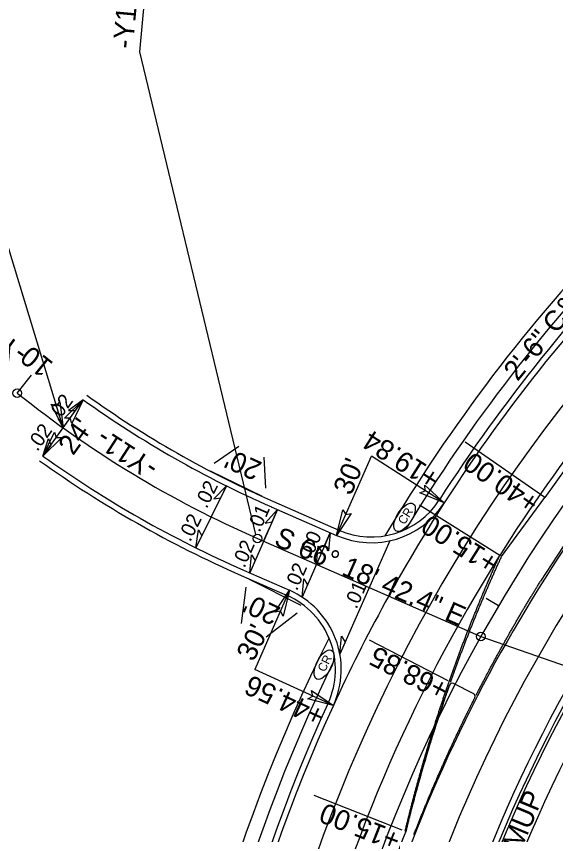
# Model space of a CAD drawing. Extents: x 2010838 to 2015151, y 441905 to 447792.
# Drawn here: x 2011975.8 to 2012162.8, y 445642.5 to 445926.4 of the extents above; entities that cross this region are included whole.
import ezdxf

# ---------------------------------------------------------------- set-up
doc = ezdxf.new("R2010")
doc.units = 0
for name, color, linetype in [('A-Wall-Blow', 7, 'Continuous'), ('A-Wall-Comp', 7, 'Continuous'), ('B-Border', 7, 'Continuous'), ('C-Building', 7, 'Continuous'), ('C-CURB STOPS', 7, 'Continuous'), ('C-EOP 1', 7, 'Continuous'), ('C-Grave Plots', 7, 'Continuous'), ('C-Profile', 7, 'Continuous'), ('CLRD', 7, 'Continuous'), ('Cont-2-Lidar', 7, 'Continuous'), ('DEED', 7, 'Continuous'), ('Default_10ft_LIDAR_Contou', 7, 'Continuous'), ('Default_2FT_LIDAR_Contour', 7, 'Continuous'), ('HATCH', 7, 'Continuous'), ('s-Existing Major', 7, 'Continuous'), ('S-Existing Minor', 7, 'Continuous'), ('S-overhead electric', 7, 'Continuous'), ('TEXT-LG', 7, 'Continuous'), ('TEXT-MED', 7, 'Continuous'), ('X2', 7, 'Continuous'), ('X4', 7, 'Continuous')]:
    doc.layers.add(name, color=color, linetype=linetype)

msp = doc.modelspace()

# ---------------------------------------------------------------- linework, layer by layer
at = {"layer": 'A-Wall-Blow'}
for p, q in [((2011992.05, 445783.66), (2011999.04, 445793.42)), ((2011985.06, 445773.91), (2011992.05, 445783.66)), ((2012048.75, 445763.52), (2012038.08, 445742.03)), ((2012066.38, 445755.35), (2012056.74, 445733.37)), ((2012084.69, 445747.31), (2012074.89, 445724.96)), ((2012105.3, 445744.51), (2012088.02, 445705.12))]:
    msp.add_line(p, q, dxfattribs=at)
at = {"layer": 'A-Wall-Comp'}
for points in [[(2011999.04, 445793.42), (2011993.92, 445789.71), (2011996.35, 445789.66)], [(2011985.06, 445773.91), (2011986.93, 445779.95), (2011987.76, 445777.67)], [(2012048.75, 445763.52), (2012044.29, 445759.04), (2012046.7, 445759.38)], [(2012066.38, 445755.35), (2012062.14, 445750.66), (2012064.52, 445751.11)], [(2012038.08, 445742.03), (2012038.96, 445748.29), (2012040.14, 445746.17)], [(2012084.69, 445747.31), (2012084.11, 445741.02), (2012082.84, 445743.08)], [(2012079.87, 445736.33), (2012080.45, 445742.62), (2012081.73, 445740.56)], [(2012056.74, 445733.37), (2012057.32, 445739.67), (2012058.59, 445737.61)], [(2012074.89, 445724.96), (2012075.47, 445731.26), (2012076.75, 445729.2)], [(2012088.02, 445705.12), (2012088.6, 445711.42), (2012089.88, 445709.36)]]:
    msp.add_lwpolyline(points, close=True, dxfattribs=at)
at = {"layer": 'B-Border'}
msp.add_arc((2012603.65, 445449.83), 569.75, 147.302, 155.3638, dxfattribs=at)
at = {"layer": 'C-Building'}
for p, q in [((2012061.56, 445744.36), (2012063.57, 445748.94)), ((2012143.02, 445721.95), (2012138.72, 445724.5))]:
    msp.add_line(p, q, dxfattribs=at)
at = {"layer": 'C-CURB STOPS'}
msp.add_line((2012134.42, 445691.42), (2012127.41, 445694.98), dxfattribs=at)
msp.add_lwpolyline([(2012125.1, 445691.82), (2012125.1, 445691.82), (2012125.1, 445691.82)], dxfattribs=at)
for centre, radius, start, end in [((2012126.96, 445694.09), 1, 63.0487, 160.5529), ((2012133.97, 445690.52), 1, 333.1573, 63.0487), ((2012603.65, 445449.83), 529.5, 158.5298, 169.0786)]:
    msp.add_arc(centre, radius, start, end, dxfattribs=at)
for points in [[(2012126.4, 445695.49), (2012126.47, 445695.69), (2012126.7, 445696.34), (2012126.93, 445696.98), (2012127.16, 445697.63), (2012127.39, 445698.27), (2012127.62, 445698.91), (2012127.86, 445699.56), (2012128.09, 445700.2), (2012128.33, 445700.84), (2012128.57, 445701.49), (2012128.8, 445702.13), (2012129.04, 445702.77), (2012129.28, 445703.41), (2012129.52, 445704.05), (2012129.76, 445704.7), (2012130, 445705.34), (2012130.25, 445705.98), (2012130.49, 445706.62), (2012130.74, 445707.26), (2012130.98, 445707.9), (2012131.23, 445708.54), (2012131.47, 445709.18), (2012131.72, 445709.82), (2012131.97, 445710.46), (2012132.22, 445711.1), (2012132.47, 445711.74), (2012132.72, 445712.38), (2012132.98, 445713.02), (2012133.23, 445713.66), (2012133.48, 445714.3), (2012133.74, 445714.94), (2012133.99, 445715.57), (2012134.25, 445716.21), (2012134.51, 445716.85), (2012134.77, 445717.49), (2012135.03, 445718.13), (2012135.29, 445718.76), (2012135.55, 445719.4), (2012135.81, 445720.04), (2012136.07, 445720.67), (2012136.33, 445721.31), (2012136.6, 445721.94), (2012136.86, 445722.58), (2012137.13, 445723.22), (2012137.4, 445723.85), (2012137.67, 445724.49), (2012137.93, 445725.12), (2012138.2, 445725.75), (2012138.47, 445726.39), (2012138.75, 445727.02), (2012139.02, 445727.66), (2012139.29, 445728.29), (2012139.56, 445728.92), (2012139.84, 445729.56), (2012140.11, 445730.19), (2012140.39, 445730.82), (2012140.67, 445731.45), (2012140.95, 445732.09), (2012141.23, 445732.72), (2012141.51, 445733.35), (2012141.79, 445733.98), (2012142.07, 445734.61), (2012142.35, 445735.24), (2012142.63, 445735.87), (2012142.92, 445736.5), (2012143.2, 445737.13), (2012143.49, 445737.76), (2012144.06, 445739.02)], [(2012135.31, 445690.96), (2012135.38, 445691.1), (2012135.68, 445691.69), (2012135.98, 445692.29), (2012136.29, 445692.88), (2012136.59, 445693.47), (2012136.9, 445694.06), (2012137.2, 445694.65), (2012137.51, 445695.24), (2012137.82, 445695.83), (2012138.13, 445696.42), (2012138.43, 445697.01), (2012138.74, 445697.6), (2012139.05, 445698.19), (2012139.36, 445698.78), (2012139.68, 445699.36), (2012139.99, 445699.95), (2012140.3, 445700.54), (2012140.62, 445701.13), (2012140.93, 445701.71), (2012141.25, 445702.3), (2012141.56, 445702.88), (2012141.88, 445703.47), (2012142.2, 445704.05), (2012142.52, 445704.64), (2012142.84, 445705.22), (2012143.16, 445705.8), (2012143.48, 445706.39), (2012143.8, 445706.97), (2012144.12, 445707.55), (2012144.44, 445708.13), (2012144.77, 445708.72), (2012145.09, 445709.3), (2012145.42, 445709.88), (2012145.74, 445710.46), (2012146.07, 445711.04), (2012146.4, 445711.62), (2012146.72, 445712.2), (2012147.05, 445712.77), (2012147.38, 445713.35), (2012147.71, 445713.93), (2012148.04, 445714.51), (2012148.37, 445715.08), (2012148.71, 445715.66), (2012149.04, 445716.24), (2012149.37, 445716.81), (2012149.71, 445717.39), (2012150.04, 445717.96), (2012150.38, 445718.54), (2012150.72, 445719.11), (2012151.05, 445719.68), (2012151.39, 445720.26), (2012151.73, 445720.83), (2012152.07, 445721.4), (2012152.41, 445721.97), (2012152.75, 445722.55), (2012153.1, 445723.12), (2012153.44, 445723.69), (2012153.78, 445724.26), (2012154.13, 445724.83), (2012154.47, 445725.4), (2012154.82, 445725.96), (2012155.16, 445726.53), (2012155.51, 445727.1), (2012155.86, 445727.67), (2012156.2, 445728.24), (2012156.55, 445728.8), (2012156.9, 445729.37), (2012157.61, 445730.5)], [(2012133.58, 445687.54), (2012133.88, 445688.13), (2012134.18, 445688.73), (2012134.48, 445689.32), (2012134.78, 445689.91), (2012134.86, 445690.07)], [(2012113.68, 445642.54), (2012113.92, 445643.16), (2012114.17, 445643.78), (2012114.41, 445644.4), (2012114.65, 445645.02), (2012114.89, 445645.64), (2012115.14, 445646.25), (2012115.38, 445646.87), (2012115.63, 445647.49), (2012115.88, 445648.11), (2012116.13, 445648.73), (2012116.37, 445649.34), (2012116.62, 445649.96), (2012116.87, 445650.57), (2012117.12, 445651.19), (2012117.38, 445651.81), (2012117.63, 445652.42), (2012117.88, 445653.04), (2012118.13, 445653.65), (2012118.39, 445654.27), (2012118.64, 445654.88), (2012118.9, 445655.49), (2012119.16, 445656.11), (2012119.42, 445656.72), (2012119.67, 445657.33), (2012119.93, 445657.94), (2012120.19, 445658.56), (2012120.45, 445659.17), (2012120.72, 445659.78), (2012120.98, 445660.39), (2012121.24, 445661), (2012121.51, 445661.61), (2012121.77, 445662.22), (2012122.04, 445662.83), (2012122.3, 445663.44), (2012122.57, 445664.05), (2012122.84, 445664.66), (2012123.11, 445665.27), (2012123.38, 445665.88), (2012123.65, 445666.48), (2012123.92, 445667.09), (2012124.19, 445667.7), (2012124.46, 445668.31), (2012124.73, 445668.91), (2012125.01, 445669.52), (2012125.28, 445670.12), (2012125.56, 445670.73), (2012125.83, 445671.33), (2012126.11, 445671.94), (2012126.39, 445672.54), (2012126.67, 445673.15), (2012126.95, 445673.75), (2012127.23, 445674.35), (2012127.51, 445674.96), (2012127.79, 445675.56), (2012128.07, 445676.16), (2012128.36, 445676.76), (2012128.64, 445677.37), (2012128.92, 445677.97), (2012129.21, 445678.57), (2012129.5, 445679.17), (2012129.78, 445679.77), (2012130.07, 445680.37), (2012130.36, 445680.97), (2012130.65, 445681.57), (2012130.94, 445682.16), (2012131.23, 445682.76), (2012131.52, 445683.36), (2012131.81, 445683.96), (2012132.11, 445684.56), (2012132.4, 445685.15), (2012132.69, 445685.75), (2012132.99, 445686.35), (2012133.29, 445686.94), (2012133.58, 445687.54)], [(2012113.68, 445642.54), (2012113.92, 445643.16), (2012114.17, 445643.78), (2012114.41, 445644.4), (2012114.65, 445645.02), (2012114.89, 445645.64), (2012115.14, 445646.25), (2012115.38, 445646.87), (2012115.63, 445647.49), (2012115.88, 445648.11), (2012116.13, 445648.73), (2012116.37, 445649.34), (2012116.62, 445649.96), (2012116.87, 445650.57), (2012117.12, 445651.19), (2012117.38, 445651.81), (2012117.63, 445652.42), (2012117.88, 445653.04), (2012118.13, 445653.65), (2012118.39, 445654.27), (2012118.64, 445654.88), (2012118.9, 445655.49), (2012119.16, 445656.11), (2012119.42, 445656.72), (2012119.67, 445657.33), (2012119.93, 445657.94), (2012120.19, 445658.56), (2012120.45, 445659.17), (2012120.72, 445659.78), (2012120.98, 445660.39), (2012121.24, 445661), (2012121.51, 445661.61), (2012121.77, 445662.22), (2012122.04, 445662.83), (2012122.3, 445663.44), (2012122.57, 445664.05), (2012122.84, 445664.66), (2012123.11, 445665.27), (2012123.38, 445665.88), (2012123.65, 445666.48), (2012123.92, 445667.09), (2012124.19, 445667.7), (2012124.46, 445668.31), (2012124.73, 445668.91), (2012125.01, 445669.52), (2012125.28, 445670.12), (2012125.56, 445670.73), (2012125.83, 445671.33), (2012126.11, 445671.94), (2012126.39, 445672.54), (2012126.67, 445673.15), (2012126.95, 445673.75), (2012127.23, 445674.35), (2012127.51, 445674.96), (2012127.79, 445675.56), (2012128.07, 445676.16), (2012128.36, 445676.76), (2012128.64, 445677.37), (2012128.92, 445677.97), (2012129.21, 445678.57), (2012129.5, 445679.17), (2012129.78, 445679.77), (2012130.07, 445680.37), (2012130.36, 445680.97), (2012130.65, 445681.57), (2012130.94, 445682.16), (2012131.23, 445682.76), (2012131.52, 445683.36), (2012131.81, 445683.96), (2012132.11, 445684.56), (2012132.4, 445685.15), (2012132.69, 445685.75), (2012132.99, 445686.35), (2012133.29, 445686.94), (2012133.58, 445687.54)], [(2012133.58, 445687.54), (2012133.88, 445688.13), (2012133.96, 445688.3)]]:
    msp.add_spline(points, degree=3, dxfattribs=at)
for points in [[(2012110.89, 445643.64), (2012110.95, 445643.89), (2012111.02, 445644.15), (2012111.11, 445644.53), (2012111.14, 445644.65), (2012111.2, 445644.91), (2012111.24, 445645.04), (2012111.28, 445645.23), (2012111.3, 445645.29), (2012111.33, 445645.42), (2012111.38, 445645.61), (2012111.49, 445646.05), (2012111.58, 445646.43), (2012111.9, 445647.7), (2012112.67, 445650.75), (2012113.47, 445653.79), (2012115.1, 445659.85), (2012116.24, 445663.88), (2012118.61, 445671.92), (2012119.84, 445675.92), (2012121.76, 445681.9), (2012122.74, 445684.89), (2012123.75, 445687.86), (2012124.25, 445689.35), (2012124.42, 445689.84), (2012124.68, 445690.59), (2012124.76, 445690.83), (2012124.93, 445691.33), (2012125.02, 445691.58), (2012125.1, 445691.82)], [(2012125.1, 445691.82), (2012125.02, 445691.58), (2012124.93, 445691.33), (2012124.76, 445690.83), (2012124.68, 445690.59), (2012124.42, 445689.84), (2012124.25, 445689.35), (2012123.75, 445687.86), (2012122.74, 445684.89), (2012121.76, 445681.9), (2012119.84, 445675.92), (2012118.61, 445671.92), (2012116.24, 445663.88), (2012115.1, 445659.85), (2012113.47, 445653.79), (2012112.67, 445650.75), (2012111.9, 445647.7), (2012111.58, 445646.43), (2012111.49, 445646.05), (2012111.38, 445645.61), (2012111.33, 445645.42), (2012111.3, 445645.29), (2012111.28, 445645.23), (2012111.24, 445645.04), (2012111.2, 445644.91), (2012111.14, 445644.65), (2012111.11, 445644.53), (2012111.02, 445644.15), (2012110.95, 445643.89), (2012110.89, 445643.64)], [(2012125.1, 445691.82), (2012125.16, 445691.97), (2012125.21, 445692.12), (2012125.26, 445692.28), (2012125.27, 445692.31), (2012125.28, 445692.34), (2012125.29, 445692.36), (2012125.29, 445692.37), (2012125.3, 445692.39), (2012125.31, 445692.41), (2012125.32, 445692.45), (2012125.33, 445692.47), (2012125.36, 445692.56), (2012125.39, 445692.63), (2012125.44, 445692.78), (2012125.46, 445692.85), (2012125.5, 445692.96), (2012125.52, 445693), (2012125.53, 445693.05), (2012125.54, 445693.06), (2012125.54, 445693.07), (2012125.54, 445693.08), (2012125.55, 445693.09), (2012125.55, 445693.1), (2012125.56, 445693.11), (2012125.56, 445693.13), (2012125.56, 445693.14), (2012125.56, 445693.14), (2012125.57, 445693.14), (2012125.57, 445693.15), (2012125.62, 445693.29), (2012125.67, 445693.44), (2012125.82, 445693.86), (2012125.92, 445694.14), (2012126.01, 445694.42)], [(2012126.01, 445694.42), (2012125.92, 445694.14), (2012125.82, 445693.86), (2012125.67, 445693.44), (2012125.62, 445693.29), (2012125.57, 445693.15), (2012125.57, 445693.14), (2012125.56, 445693.14), (2012125.56, 445693.14), (2012125.56, 445693.13), (2012125.56, 445693.11), (2012125.55, 445693.1), (2012125.55, 445693.09), (2012125.54, 445693.08), (2012125.54, 445693.07), (2012125.54, 445693.06), (2012125.53, 445693.05), (2012125.52, 445693), (2012125.5, 445692.96), (2012125.46, 445692.85), (2012125.44, 445692.78), (2012125.39, 445692.63), (2012125.36, 445692.56), (2012125.33, 445692.47), (2012125.32, 445692.45), (2012125.31, 445692.41), (2012125.3, 445692.39), (2012125.29, 445692.37), (2012125.29, 445692.36), (2012125.28, 445692.34), (2012125.27, 445692.31), (2012125.26, 445692.28), (2012125.21, 445692.12), (2012125.16, 445691.97), (2012125.1, 445691.82)]]:
    msp.add_open_spline(points, degree=3, dxfattribs=at)
at = {"layer": 'C-EOP 1'}
msp.add_line((2011976.12, 445795.75), (2011981.12, 445801.99), dxfattribs=at)
at = {"layer": 'C-Profile'}
msp.add_line((2012144.06, 445739.02), (2012159.1, 445759.46), dxfattribs=at)
msp.add_arc((2012603.65, 445449.83), 541.75, 123.0111, 145.1429, dxfattribs=at)
at = {"layer": 'CLRD'}
msp.add_line((2012059.42, 445745.3), (2012136.9, 445711.31), dxfattribs=at)
msp.add_line((2012059.42, 445745.3), (2012136.9, 445711.31), dxfattribs=at)
for centre, radius, start, end in [((2012603.65, 445449.83), 535, 123.0111, 176.5533), ((2012209.08, 446086.41), 372.5, 231.2889, 246.3118)]:
    msp.add_arc(centre, radius, start, end, dxfattribs=at)
at = {"layer": 'DEED'}
msp.add_arc((2012603.65, 445449.83), 527, 123.0111, 147.8203, dxfattribs=at)
at = {"layer": 'Default_10ft_LIDAR_Contou'}
for p, q in [((2012018.62, 445914.13), (2012028.64, 446023.1)), ((2012058.82, 445746.67), (2012018.62, 445914.13)), ((2012136.9, 445711.31), (2012351.37, 445636.48))]:
    msp.add_line(p, q, dxfattribs=at)
for centre in [(2011976.12, 445795.75), (2012059.42, 445745.3), (2012136.9, 445711.31)]:
    msp.add_circle(centre, 1.5, dxfattribs=at)
at = {"layer": 'HATCH'}
for radius, start, end in [(555.75, 123.0111, 176.5533), (514.25, 123.0111, 176.5533), (543.75, 147.8308, 166.1871), (526.25, 152.7578, 169.0786)]:
    msp.add_arc((2012603.65, 445449.83), radius, start, end, dxfattribs=at)
for points in [[(2012124.66, 445692.05), (2012124.88, 445692.7), (2012125.1, 445693.34), (2012125.33, 445693.99), (2012125.55, 445694.64), (2012125.78, 445695.28), (2012125.93, 445695.73)], [(2012110.66, 445643.73), (2012110.82, 445644.39), (2012110.97, 445645.04), (2012111.13, 445645.7), (2012111.29, 445646.36), (2012111.45, 445647.01), (2012111.62, 445647.67), (2012111.78, 445648.33), (2012111.94, 445648.98), (2012112.11, 445649.64), (2012112.27, 445650.3), (2012112.44, 445650.95), (2012112.6, 445651.61), (2012112.77, 445652.27), (2012112.94, 445652.92), (2012113.11, 445653.58), (2012113.28, 445654.23), (2012113.45, 445654.89), (2012113.62, 445655.54), (2012113.8, 445656.2), (2012113.97, 445656.86), (2012114.15, 445657.51), (2012114.32, 445658.17), (2012114.5, 445658.82), (2012114.68, 445659.48), (2012114.85, 445660.13), (2012115.03, 445660.79), (2012115.21, 445661.44), (2012115.39, 445662.09), (2012115.58, 445662.75), (2012115.76, 445663.4), (2012115.94, 445664.06), (2012116.13, 445664.71), (2012116.31, 445665.36), (2012116.5, 445666.02), (2012116.68, 445666.67), (2012116.87, 445667.32), (2012117.06, 445667.98), (2012117.25, 445668.63), (2012117.44, 445669.28), (2012117.63, 445669.94), (2012117.82, 445670.59), (2012118.02, 445671.24), (2012118.21, 445671.9), (2012118.41, 445672.55), (2012118.6, 445673.2), (2012118.8, 445673.85), (2012119, 445674.5), (2012119.19, 445675.16), (2012119.39, 445675.81), (2012119.59, 445676.46), (2012119.8, 445677.11), (2012120, 445677.76), (2012120.2, 445678.41), (2012120.4, 445679.06), (2012120.61, 445679.71), (2012120.81, 445680.36), (2012121.02, 445681.02), (2012121.23, 445681.67), (2012121.43, 445682.32), (2012121.64, 445682.97), (2012121.85, 445683.62), (2012122.06, 445684.27), (2012122.28, 445684.91), (2012122.49, 445685.56), (2012122.7, 445686.21), (2012122.91, 445686.86), (2012123.13, 445687.51), (2012123.35, 445688.16), (2012123.56, 445688.81), (2012123.78, 445689.46), (2012124, 445690.11), (2012124.22, 445690.75), (2012124.44, 445691.4), (2012124.66, 445692.05)]]:
    msp.add_spline(points, degree=3, dxfattribs=at)
at = {"layer": 's-Existing Major'}
for points in [[(2011990.92, 445792.73), (2011992.05, 445783.66), (2011987.89, 445791.86), (2011989.76, 445791.22)], [(2011992.54, 445787.01), (2011999.04, 445793.42), (2011995.07, 445785.13), (2011994.44, 445787)], [(2011991.57, 445780.32), (2011985.06, 445773.91), (2011989.03, 445782.2), (2011989.66, 445780.33)], [(2012117.45, 445763.78), (2012124.19, 445757.62), (2012115.71, 445761.16), (2012117.54, 445761.88)], [(2012091.92, 445753.97), (2012086.89, 445746.35), (2012089.06, 445755.28), (2012090.06, 445753.59)], [(2012065.51, 445719.69), (2012070.55, 445727.31), (2012068.37, 445718.38), (2012067.37, 445720.08)], [(2012078.23, 445692.5), (2012085.76, 445687.34), (2012076.87, 445689.65), (2012078.58, 445690.63)]]:
    msp.add_lwpolyline(points, close=True, dxfattribs=at)
at = {"layer": 'S-Existing Minor'}
for p, q in [((2011992.05, 445783.66), (2011953.59, 445910.19)), ((2011985.06, 445773.91), (2011999.04, 445793.42)), ((2012159.1, 445759.46), (2012131.45, 445778.72)), ((2012086.89, 445746.35), (2012098.94, 445773.82)), ((2012124.19, 445757.62), (2012098.94, 445773.82)), ((2012143.43, 445739.42), (2012115.67, 445756.89)), ((2012070.55, 445727.31), (2012058.49, 445699.84)), ((2012098.14, 445710.09), (2012125.48, 445696.02)), ((2012085.76, 445687.34), (2012058.49, 445699.84)), ((2012078.95, 445656.2), (2012109.48, 445644.19))]:
    msp.add_line(p, q, dxfattribs=at)
at = {"layer": 'S-overhead electric'}
for p, q in [((2012044.37, 445771.48), (2012053.03, 445777.33)), ((2012062.34, 445762.71), (2012061.8, 445773.53)), ((2012064.24, 445756.29), (2012086.89, 445746.35)), ((2012054.6, 445734.31), (2012070.55, 445727.31)), ((2012055.37, 445728.35), (2012053.83, 445715.78)), ((2012073.24, 445719.37), (2012062.41, 445711.05))]:
    msp.add_line(p, q, dxfattribs=at)
for centre, radius, start, end in [((2012603.65, 445449.83), 569.75, 123.0111, 147.302), ((2012603.65, 445449.83), 543.75, 123.0111, 147.8203), ((2012603.65, 445449.83), 526.25, 123.0111, 152.7578), ((2012603.65, 445449.83), 500.25, 126.2999, 167.9015), ((2012209.08, 446086.41), 360.5, 234.3652, 246.3118), ((2012209.08, 446086.41), 384.5, 234.3652, 246.3118), ((2012098.94, 445773.82), 30, 246.3118, 327.302), ((2012058.49, 445699.84), 30, 335.3638, 66.3118), ((2012603.65, 445449.83), 569.75, 155.3638, 176.5533)]:
    msp.add_arc(centre, radius, start, end, dxfattribs=at)
msp.add_spline([(2012125.96, 445695.81), (2012126, 445695.93), (2012126.23, 445696.58), (2012126.46, 445697.22), (2012126.69, 445697.87), (2012126.92, 445698.52), (2012127.15, 445699.16), (2012127.38, 445699.81), (2012127.61, 445700.45), (2012127.84, 445701.1), (2012128.08, 445701.74), (2012128.31, 445702.39), (2012128.55, 445703.03), (2012128.79, 445703.68), (2012129.02, 445704.32), (2012129.26, 445704.97), (2012129.5, 445705.61), (2012129.74, 445706.25), (2012129.98, 445706.9), (2012130.23, 445707.54), (2012130.47, 445708.18), (2012130.71, 445708.83), (2012130.96, 445709.47), (2012131.2, 445710.11), (2012131.45, 445710.75), (2012131.7, 445711.39), (2012131.94, 445712.04), (2012132.19, 445712.68), (2012132.44, 445713.32), (2012132.69, 445713.96), (2012132.94, 445714.6), (2012133.2, 445715.24), (2012133.45, 445715.88), (2012133.7, 445716.52), (2012133.96, 445717.16), (2012134.21, 445717.8), (2012134.47, 445718.44), (2012134.73, 445719.08), (2012134.99, 445719.72), (2012135.25, 445720.36), (2012135.51, 445721), (2012135.77, 445721.64), (2012136.03, 445722.28), (2012136.29, 445722.91), (2012136.56, 445723.55), (2012136.82, 445724.19), (2012137.09, 445724.83), (2012137.35, 445725.46), (2012137.62, 445726.1), (2012137.89, 445726.74), (2012138.16, 445727.37), (2012138.43, 445728.01), (2012138.7, 445728.65), (2012138.97, 445729.28), (2012139.24, 445729.92), (2012139.51, 445730.55), (2012139.79, 445731.19), (2012140.06, 445731.82), (2012140.34, 445732.46), (2012140.61, 445733.09), (2012140.89, 445733.73), (2012141.17, 445734.36), (2012141.45, 445734.99), (2012141.73, 445735.63), (2012142.01, 445736.26), (2012142.29, 445736.89), (2012142.58, 445737.52), (2012142.86, 445738.16), (2012143.43, 445739.42)], degree=3, dxfattribs=at)
at = {"layer": 'TEXT-LG'}
for radius, start, end in [(581.25, 123.01114, 149.34167), (576.25, 123.01114, 148.78569), (497.25, 125.5092, 168.553), (489.25, 124.1314, 169.5987), (581.25, 153.32406, 176.55328), (576.25, 153.88004, 176.55328)]:
    msp.add_arc((2012603.65, 445449.83), radius, start, end, dxfattribs=at)
at = {"layer": 'TEXT-MED'}
for p, q in [((2012065.05, 445758.12), (2012087.69, 445748.18)), ((2012053.8, 445732.48), (2012069.74, 445725.48))]:
    msp.add_line(p, q, dxfattribs=at)
for centre, radius, start, end in [((2012603.65, 445449.83), 571.75, 123.0111, 147.302), ((2012603.65, 445449.83), 498.25, 126.2999, 167.9015), ((2012209.08, 446086.41), 358.5, 234.3652, 246.3118), ((2012209.08, 446086.41), 386.5, 234.3652, 246.3118), ((2012098.94, 445773.82), 28, 246.3118, 327.302), ((2012058.49, 445699.84), 28, 335.3638, 66.3118), ((2012603.65, 445449.83), 571.75, 155.3638, 176.5533)]:
    msp.add_arc(centre, radius, start, end, dxfattribs=at)
at = {"layer": 'X2'}
for p, q in [((2012043.05, 445768.78), (2012061.03, 445760.01)), ((2012074.59, 445722.05), (2012056.72, 445731.03))]:
    msp.add_line(p, q, dxfattribs=at)
at = {"layer": 'X4'}
for centre, major_axis in [((2012110.45, 445752.64), (3.01, 4.73)), ((2012082.53, 445701.52), (2.52, 5.01))]:
    msp.add_ellipse(centre, major_axis=major_axis, ratio=0.462467, dxfattribs=at)

# ---------------------------------------------------------------- texts
at = {"layer": 'A-Wall-Blow'}
for s, rotation, p in [('.02', 54.3652, (2011990.35, 445785.53)), ('.02', 54.3652, (2011983.12, 445775.27)), ('.02', 63.5939, (2012041.81, 445755.42)), ('.01', 66.3118, (2012060.16, 445747.16)), ('.02', 63.5939, (2012036.12, 445743.89)), ('.00', 66.3118, (2012078.1, 445737.95)), ('.02', 66.3118, (2012054.93, 445734.82)), ('.02', 66.3118, (2012073.1, 445726.89)), ('.01', 66.3118, (2012093.78, 445720.56))]:
    msp.add_text(s, height=5, rotation=rotation, dxfattribs=at).set_placement(p)
at = {"layer": 'C-Grave Plots'}
for s, rotation, p in [('-Y11- SAGAMORE RD.', 144.0712, (2011980.16, 445810.73)), ('2\'-6" C&G', 50.74, (2012149.64, 445799.57)), ("24'", 54.3653, (2011995.51, 445773.81)), ('+19.84', 147.422, (2012123.31, 445767.64)), ("20'", 155.6519, (2012061.42, 445771.53)), ('+40.00', 145.1429, (2012157.8, 445759.18)), ("30'", 67.2625, (2012091.9, 445759.91)), ('+15.00', 147.8203, (2012143.68, 445738.48)), ("20'", 154.4574, (2012067.86, 445721.17)), ("30'", 63.1961, (2012058.04, 445702.24)), ('+68.85', 152.7583, (2012126.43, 445694.96)), ('+44.56', 155.2617, (2012083.44, 445686)), ("8' MUP", 67.4047, (2012147.11, 445627.91)), ('+15.00', 158.5298, (2012109.69, 445643.14))]:
    msp.add_text(s, height=7, rotation=rotation, dxfattribs=at).set_placement(p)
at = {"layer": 'Cont-2-Lidar'}
msp.add_text('S 66%%d 18\' 42.4" E', height=7, rotation=336.3118, dxfattribs=at).set_placement((2012064.79, 445743.16))
at = {"layer": 'Default_10ft_LIDAR_Contou'}
msp.add_text('-Y11- PT Sta.  10+97.67', height=7, rotation=84.7467, dxfattribs=at).set_placement((2012016.19, 445915.03))
at = {"layer": 'Default_2FT_LIDAR_Contour'}
for s, rotation, p in [('10', 141.2889, (2011989.03, 445806.08)), ('-Y11-', 147.1411, (2012025.54, 445771.26))]:
    msp.add_text(s, height=7, rotation=rotation, dxfattribs=at).set_placement(p)
at = {"layer": 'X4'}
for rotation, p in [(57.4721, (2012110.43, 445749.86)), (63.2926, (2012082.79, 445698.75))]:
    msp.add_text('CR', height=3, rotation=rotation, dxfattribs=at).set_placement(p)

doc.saveas('drawing.dxf')
